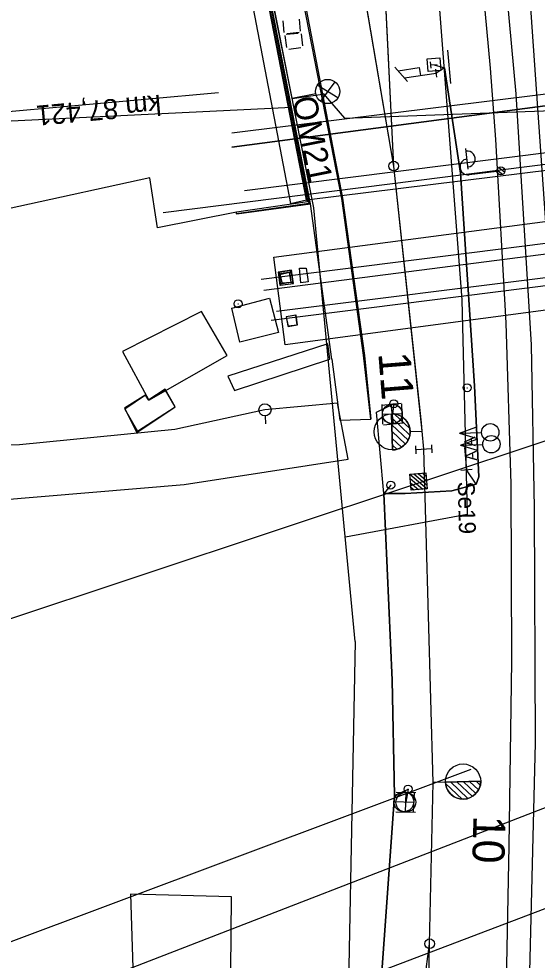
# Model space of a CAD drawing. Extents: x -545736 to -544888, y -1122892 to -1119128.
# Drawn here: x -545155.5 to -545123.2, y -1122403 to -1122344.3 of the extents above; entities that cross this region are included whole.
import ezdxf

# ---------------------------------------------------------------- set-up
doc = ezdxf.new("R2010")
doc.units = 0
for name, color, linetype in [('osvětlené plochy-hodnota-obrys', 7, 'Continuous'), ('Vrstva 1', 7, 'Continuous'), ('Vrstva 1 - Koleje', 7, 'Continuous'), ('Vrstva 10', 7, 'Continuous'), ('Vrstva 12', 7, 'Continuous'), ('Vrstva 16', 7, 'Continuous'), ('Vrstva 17', 7, 'Continuous'), ('Vrstva 17_ploty - zabradli', 7, 'Continuous'), ('Vrstva 18', 7, 'Continuous'), ('Vrstva 2', 7, 'Continuous'), ('Vrstva 25', 7, 'Continuous'), ('Vrstva 26', 7, 'Continuous'), ('Vrstva 27', 7, 'Continuous'), ('Vrstva 28 - zabzar', 7, 'Continuous'), ('Vrstva 3', 7, 'Continuous'), ('Vrstva 3 - Lisy - Pocitaci body', 7, 'Continuous'), ('Vrstva 31', 7, 'Continuous'), ('Vrstva 33 - prvky sdelzar', 7, 'Continuous'), ('Vrstva 35', 7, 'Continuous'), ('Vrstva 36', 7, 'Continuous'), ('Vrstva 4 - Teren - stezky - prechody - plochy', 7, 'Continuous'), ('Vrstva 41', 7, 'Continuous'), ('Vrstva 44', 7, 'Continuous'), ('Vrstva 45', 7, 'Continuous'), ('Vrstva 47', 7, 'Continuous'), ('Vrstva 50', 7, 'Continuous'), ('Vrstva 51', 7, 'Continuous'), ('Vrstva 6 - Navesti', 7, 'Continuous'), ('Vrstva 63', 7, 'Continuous')]:
    doc.layers.add(name, color=color, linetype=linetype)

msp = doc.modelspace()

# ---------------------------------------------------------------- linework, layer by layer
at = {"layer": 'osvětlené plochy-hodnota-obrys'}
for points in [[(-545137.063, -1122356.063), (-545144.58, -1122318.121)], [(-545132.033, -1122317.745), (-545129.589, -1122339.107), (-545127.859, -1122361.8), (-545127.515, -1122375.18), (-545135.106, -1122376.599)], [(-545134.488, -1122383.09), (-545137.063, -1122356.063)], [(-545134.488, -1122383.09), (-545138.436, -1122585.69), (-545142.696, -1122618.23), (-545150.566, -1122647.812), (-545144.37, -1122649.678)]]:
    msp.add_lwpolyline(points, dxfattribs=at)
at = {"layer": 'Vrstva 1'}
for p, q in [((-545132.094, -1122353.46), (-545132.798, -1122339.077)), ((-545132.029, -1122418.333), (-545129.856, -1122401.944))]:
    msp.add_line(p, q, dxfattribs=at)
for points in [[(-545130.32, -1122369.98), (-545130.359, -1122369.476), (-545132.094, -1122353.46), (-545134.616, -1122338.575)], [(-545129.646, -1122391.884), (-545130.225, -1122371.118), (-545130.32, -1122369.98)], [(-545130.199, -1122418.401), (-545129.856, -1122401.944), (-545129.646, -1122391.884)]]:
    msp.add_lwpolyline(points, dxfattribs=at)
at = {"layer": 'Vrstva 1 - Koleje'}
msp.add_lwpolyline([(-545134.062, -1122292.506), (-545132.157, -1122302.353), (-545130.539, -1122311.354), (-545129.539, -1122317.584), (-545128.265, -1122326.608), (-545127.089, -1122336.554), (-545126.08, -1122347.356), (-545125.746, -1122351.798), (-545125.108, -1122363.224), (-545124.804, -1122373.284), (-545124.747, -1122384.324), (-545124.929, -1122395.843), (-545125.151, -1122407.535)], dxfattribs=at)
at = {"layer": 'Vrstva 10'}
for p, q in [((-545131.232, -1122348.183), (-545132.024, -1122347.291)), ((-545129.403, -1122347.907), (-545129.477, -1122347.413)), ((-545131.418, -1122347.958), (-545129.44, -1122347.66)), ((-545159.319, -1122350.351), (-545143.019, -1122348.883))]:
    msp.add_line(p, q, dxfattribs=at)
msp.add_lwpolyline([(-545131.814, -1122347.512), (-545130.503, -1122347.315), (-545130.429, -1122347.809)], dxfattribs=at)
at = {"layer": 'Vrstva 12'}
msp.add_lwpolyline([(-545142.443, -1122366.563), (-545142.027, -1122367.443), (-545136.068, -1122365.499), (-545136.202, -1122364.543)], close=True, dxfattribs=at)
at = {"layer": 'Vrstva 16'}
for points in [[(-545142.381, -1122319.151), (-545142.297, -1122319.083), (-545138.795, -1122337.17), (-545135.283, -1122355.47), (-545133.921, -1122365.261), (-545133.526, -1122369.231)], [(-545135.952, -1122365.507), (-545135.449, -1122369.3), (-545133.526, -1122369.231), (-545133.974, -1122365.248), (-545135.326, -1122355.49), (-545138.872, -1122337.255), (-545142.381, -1122319.151)], [(-545135.952, -1122365.507), (-545137.276, -1122355.81), (-545140.873, -1122337.475), (-545144.346, -1122319.566)]]:
    msp.add_lwpolyline(points, dxfattribs=at)
msp.add_lwpolyline([(-545148.504, -1122398.846), (-545148.13, -1122410.674), (-545142.311, -1122410.518), (-545142.214, -1122399.014)], close=True, dxfattribs=at)
at = {"layer": 'Vrstva 17'}
for points in [[(-545142.182, -1122352.291), (-545108.956, -1122347.906), (-545069.185, -1122342.677)], [(-545146.453, -1122356.36), (-545095.539, -1122349.904), (-545067.281, -1122346.288)]]:
    msp.add_lwpolyline(points, dxfattribs=at)
at = {"layer": 'Vrstva 17_ploty - zabradli'}
msp.add_lwpolyline([(-545128.535, -1122348.312), (-545128.726, -1122346.226)], dxfattribs=at)
at = {"layer": 'Vrstva 18'}
for p, q in [((-545137.533, -1122355.554), (-545144.484, -1122319.672)), ((-545137.533, -1122355.554), (-545144.484, -1122319.672)), ((-545138.176, -1122362.762), (-545138.204, -1122362.753)), ((-545138.792, -1122362.856), (-545138.795, -1122362.854)), ((-545138.096, -1122363.361), (-545138.113, -1122363.348)), ((-545138.697, -1122363.424), (-545138.676, -1122363.454))]:
    msp.add_line(p, q, dxfattribs=at)
for points in [[(-545138.528, -1122355.794), (-545137.533, -1122355.554), (-545137.478, -1122355.684), (-545140.981, -1122337.553), (-545144.461, -1122319.602), (-545144.484, -1122319.672), (-545145.417, -1122319.736)], [(-545138.864, -1122364.602), (-545139.575, -1122359.146), (-545057.446, -1122348.339), (-545056.693, -1122353.666)], [(-545139.192, -1122360.883), (-545138.338, -1122360.776), (-545138.464, -1122359.943), (-545139.289, -1122360.08)], [(-545139.156, -1122360.879), (-545138.356, -1122360.782), (-545138.493, -1122359.991), (-545139.263, -1122360.072)], [(-545139.054, -1122360.774), (-545138.492, -1122360.687), (-545138.591, -1122360.09), (-545139.191, -1122360.236)], [(-545139.071, -1122360.749), (-545138.478, -1122360.692), (-545138.567, -1122360.088), (-545139.185, -1122360.161)], [(-545138.676, -1122363.454), (-545138.113, -1122363.348), (-545138.204, -1122362.753), (-545138.795, -1122362.854)], [(-545138.697, -1122363.424), (-545138.096, -1122363.361), (-545138.176, -1122362.762), (-545138.792, -1122362.856)]]:
    msp.add_lwpolyline(points, close=True, dxfattribs=at)
for points in [[(-545144.461, -1122319.602), (-545144.364, -1122319.571), (-545140.907, -1122337.513), (-545137.375, -1122355.784), (-545141.887, -1122356.444), (-545141.9, -1122356.335)], [(-545141.887, -1122356.444), (-545141.881, -1122356.447), (-545137.276, -1122355.81), (-545140.873, -1122337.475), (-545144.346, -1122319.566), (-545144.364, -1122319.571)], [(-545138.528, -1122355.794), (-545137.533, -1122355.554), (-545112.497, -1122352.474), (-545110.835, -1122352.205), (-545085.711, -1122348.956), (-545084.008, -1122348.662), (-545059.035, -1122345.367), (-545058.23, -1122345.269)], [(-545137.478, -1122355.684), (-545141.9, -1122356.335), (-545146.822, -1122357.314), (-545147.304, -1122354.194), (-545188.127, -1122363.127)], [(-545139.289, -1122360.08), (-545139.263, -1122360.072), (-545139.185, -1122360.161), (-545139.191, -1122360.236)], [(-545138.464, -1122359.943), (-545138.493, -1122359.991), (-545138.567, -1122360.088), (-545138.591, -1122360.09)], [(-545139.192, -1122360.883), (-545139.156, -1122360.879), (-545139.071, -1122360.749), (-545139.054, -1122360.774)], [(-545138.338, -1122360.776), (-545138.356, -1122360.782), (-545138.478, -1122360.692), (-545138.492, -1122360.687)]]:
    msp.add_lwpolyline(points, dxfattribs=at)
at = {"layer": 'Vrstva 2'}
for p, q in [((-545132.094, -1122353.46), (-545134.616, -1122338.575)), ((-545132.226, -1122368.908), (-545132.163, -1122371.157)), ((-545132.163, -1122371.157), (-545132.226, -1122368.908)), ((-545131.09, -1122370.232), (-545132.218, -1122369.165)), ((-545131.091, -1122369.818), (-545132.04, -1122368.921)), ((-545131.196, -1122370.545), (-545132.207, -1122369.588)), ((-545131.369, -1122370.793), (-545132.195, -1122370.013)), ((-545131.603, -1122370.986), (-545132.183, -1122370.437)), ((-545131.07, -1122370.001), (-545130.32, -1122369.98)), ((-545131.902, -1122371.116), (-545132.171, -1122370.861)), ((-545128.875, -1122391.86), (-545129.646, -1122391.884)), ((-545128.875, -1122391.86), (-545126.68, -1122391.8)), ((-545126.68, -1122391.8), (-545128.875, -1122391.861)), ((-545128.875, -1122391.861), (-545128.875, -1122391.86)), ((-545128.866, -1122391.945), (-545127.832, -1122392.924)), ((-545128.556, -1122391.851), (-545127.467, -1122392.881)), ((-545128.159, -1122391.84), (-545127.191, -1122392.756)), ((-545127.761, -1122391.83), (-545126.974, -1122392.574)), ((-545127.363, -1122391.819), (-545126.81, -1122392.342)), ((-545126.965, -1122391.808), (-545126.705, -1122392.053)), ((-545132.029, -1122418.333), (-545129.856, -1122401.944))]:
    msp.add_line(p, q, dxfattribs=at)
for points in [[(-545130.32, -1122369.98), (-545132.094, -1122353.46), (-545132.798, -1122339.077)], [(-545130.199, -1122418.401), (-545129.856, -1122401.944), (-545129.646, -1122391.884)]]:
    msp.add_lwpolyline(points, dxfattribs=at)
for centre, radius in [((-545132.094, -1122353.46), 0.3), ((-545132.194, -1122370.032), 1.125), ((-545127.771, -1122391.831), 1.097), ((-545129.856, -1122401.944), 0.3)]:
    msp.add_circle(centre, radius, dxfattribs=at)
for centre, radius, start, end in [((-545132.194, -1122370.032), 1.125, 271.59711, 91.59711), ((-545127.777, -1122391.83), 1.098, 181.61669, 1.57754)]:
    msp.add_arc(centre, radius, start, end, dxfattribs=at)
at = {"layer": 'Vrstva 25'}
for p, q in [((-545135.571, -1122349.21), (-545136.858, -1122348.424)), ((-545135.754, -1122348.211), (-545136.662, -1122349.415)), ((-545136.95, -1122348.956), (-545138.421, -1122349.25)), ((-545127.446, -1122353.661), (-545127.61, -1122352.372)), ((-545125.666, -1122353.789), (-545127.402, -1122354.008)), ((-545125.316, -1122353.985), (-545125.663, -1122353.715)), ((-545125.186, -1122353.848), (-545125.564, -1122353.555)), ((-545141.814, -1122362.046), (-545141.764, -1122362.046))]:
    msp.add_line(p, q, dxfattribs=at)
for centre, radius in [((-545136.21, -1122348.811), 0.754), ((-545125.418, -1122353.757), 0.25), ((-545125.418, -1122353.757), 0.25), ((-545141.789, -1122362.046), 0.25)]:
    msp.add_circle(centre, radius, dxfattribs=at)
for centre, start, end in [((-545127.522, -1122353.016), 276.52408, 97.92923), ((-545127.465, -1122353.513), 97.22666, 277.22666)]:
    msp.add_arc(centre, 0.5, start, end, dxfattribs=at)
at = {"layer": 'Vrstva 26'}
for points in [[(-545138.421, -1122349.25), (-545136.535, -1122348.982), (-545136.49, -1122348.936), (-545135.156, -1122350.476), (-545116.566, -1122349.778), (-545113.558, -1122346.556), (-545113.824, -1122345.197), (-545115.992, -1122334.214), (-545116.117, -1122333.082), (-545117.973, -1122323.569), (-545118.056, -1122323.141), (-545117.97, -1122322.694)], [(-545138.421, -1122349.25), (-545140.888, -1122336.898), (-545142.982, -1122326.019)], [(-545135.156, -1122350.476), (-545116.566, -1122349.778)]]:
    msp.add_lwpolyline(points, dxfattribs=at)
at = {"layer": 'Vrstva 27'}
for p, q in [((-545132.087, -1122368.305), (-545132.093, -1122368.255)), ((-545132.278, -1122373.375), (-545132.282, -1122373.325)), ((-545131.201, -1122392.325), (-545131.199, -1122392.275))]:
    msp.add_line(p, q, dxfattribs=at)
for centre in [(-545132.09, -1122368.28), (-545132.28, -1122373.35), (-545131.2, -1122392.3)]:
    msp.add_circle(centre, 0.25, dxfattribs=at)
at = {"layer": 'Vrstva 28 - zabzar'}
msp.add_line((-545132.28, -1122373.35), (-545132.72, -1122373.87), dxfattribs=at)
for points in [[(-545126.95, -1122373.3), (-545126.8, -1122372.84), (-545127.07, -1122367.16), (-545127.93, -1122353.9), (-545128.92, -1122347.33), (-545129.44, -1122347.66)], [(-545133.16, -1122368.81), (-545132.09, -1122368.28), (-545132.18, -1122368.91)], [(-545137.46, -1122434.53), (-545136.39, -1122433), (-545135.58, -1122426.07), (-545134.79, -1122420.15), (-545133.02, -1122406.31), (-545132.05, -1122392.7), (-545132.2, -1122385.52), (-545132.72, -1122373.87), (-545132.94, -1122371.34), (-545133.16, -1122368.81)], [(-545132.72, -1122373.87), (-545131.38, -1122373.88), (-545128.47, -1122373.7), (-545126.95, -1122373.3), (-545127.56, -1122372.39)], [(-545132.05, -1122392.7), (-545131.2, -1122392.3), (-545131.34, -1122393.12)]]:
    msp.add_lwpolyline(points, dxfattribs=at)
at = {"layer": 'Vrstva 3'}
for p, q in [((-545132.775, -1122369.555), (-545132.817, -1122368.323)), ((-545131.543, -1122369.513), (-545131.585, -1122368.281)), ((-545131.564, -1122368.897), (-545132.796, -1122368.939)), ((-545128, -1122370.111), (-545126.975, -1122369.737)), ((-545128, -1122370.111), (-545126.621, -1122370.072)), ((-545128, -1122370.111), (-545126.956, -1122370.427)), ((-545130.739, -1122370.898), (-545130.71, -1122371.397)), ((-545129.74, -1122370.839), (-545129.711, -1122371.338)), ((-545127.931, -1122370.853), (-545126.906, -1122370.479)), ((-545127.931, -1122370.853), (-545126.552, -1122370.814)), ((-545127.931, -1122370.853), (-545126.887, -1122371.169)), ((-545129.726, -1122371.089), (-545130.724, -1122371.147)), ((-545132.055, -1122392.454), (-545132.11, -1122393.685)), ((-545130.824, -1122392.509), (-545130.879, -1122393.74)), ((-545132.082, -1122393.069), (-545130.852, -1122393.125))]:
    msp.add_line(p, q, dxfattribs=at)
for centre, radius in [((-545132.182, -1122368.919), 0.616), ((-545126.078, -1122370.059), 0.542), ((-545126.009, -1122370.801), 0.542), ((-545131.465, -1122393.096), 0.616)]:
    msp.add_circle(centre, radius, dxfattribs=at)
at = {"layer": 'Vrstva 3 - Lisy - Pocitaci body'}
for p, q in [((-545132.858, -1122368.363), (-545131.633, -1122368.232)), ((-545132.114, -1122369.522), (-545132.246, -1122368.298)), ((-545132.727, -1122369.588), (-545131.502, -1122369.457)), ((-545131.098, -1122372.675), (-545130.018, -1122373.588)), ((-545130.834, -1122372.653), (-545130.04, -1122373.324)), ((-545130.569, -1122372.631), (-545130.063, -1122373.06)), ((-545130.305, -1122372.609), (-545130.085, -1122372.796)), ((-545131.076, -1122372.939), (-545130.282, -1122373.61)), ((-545131.054, -1122373.204), (-545130.547, -1122373.632)), ((-545131.032, -1122373.468), (-545130.811, -1122373.654)), ((-545131.943, -1122392.491), (-545130.711, -1122392.517)), ((-545131.353, -1122393.736), (-545131.327, -1122392.504)), ((-545131.969, -1122393.723), (-545130.737, -1122393.749))]:
    msp.add_line(p, q, dxfattribs=at)
msp.add_lwpolyline([(-545130.102, -1122372.592), (-545130.018, -1122373.588), (-545131.015, -1122373.671), (-545131.098, -1122372.675)], close=True, dxfattribs=at)
for centre in [(-545132.181, -1122368.908), (-545131.341, -1122393.118)]:
    msp.add_circle(centre, 0.616, dxfattribs=at)
at = {"layer": 'Vrstva 31'}
msp.add_lwpolyline([(-545129.58, -1122347.14), (-545128.92, -1122347.33), (-545127.93, -1122353.9), (-545127.07, -1122367.16), (-545126.8, -1122372.84), (-545126.95, -1122373.3), (-545128.47, -1122373.7), (-545131.38, -1122373.88), (-545132.72, -1122373.87), (-545132.2, -1122385.52), (-545132.05, -1122392.7), (-545133.02, -1122406.31), (-545134.79, -1122420.15), (-545135.58, -1122426.07), (-545136.39, -1122433), (-545137.46, -1122434.53)], dxfattribs=at)
at = {"layer": 'Vrstva 33 - prvky sdelzar'}
for p, q in [((-545129.763, -1122347.356), (-545129.796, -1122346.957)), ((-545129.779, -1122347.157), (-545129.381, -1122347.123))]:
    msp.add_line(p, q, dxfattribs=at)
msp.add_lwpolyline([(-545129.945, -1122347.572), (-545130.012, -1122346.775), (-545129.215, -1122346.708), (-545129.148, -1122347.505), (-545129.945, -1122347.572)], dxfattribs=at)
at = {"layer": 'Vrstva 35'}
msp.add_line((-545131.38, -1122373.88), (-545128.47, -1122373.7), dxfattribs=at)
at = {"layer": 'Vrstva 36'}
msp.add_line((-545140.104, -1122369.039), (-545140.082, -1122369.539), dxfattribs=at)
msp.add_lwpolyline([(-545137.436, -1122360.686), (-545137.889, -1122360.729), (-545137.964, -1122359.831), (-545137.55, -1122359.826)], close=True, dxfattribs=at)
msp.add_circle((-545140.12, -1122368.661), 0.378, dxfattribs=at)
at = {"layer": 'Vrstva 4 - Teren - stezky - prechody - plochy'}
for points in [[(-545123.517, -1122364.601), (-545124.466, -1122348.964), (-545125.458, -1122338.104), (-545127.29, -1122323.298), (-545126.412, -1122315.029), (-545125.745, -1122313.441), (-545127.424, -1122298.636), (-545130.054, -1122282.825), (-545134.787, -1122257.879), (-545137.203, -1122247.21), (-545137.508, -1122245.363), (-545138.109, -1122242.449), (-545138.41, -1122240.724), (-545136.355, -1122240.354)], [(-545125.7, -1122490.242), (-545125.396, -1122473.121), (-545124.781, -1122448.925), (-545124.353, -1122434.513), (-545123.741, -1122408.723), (-545123.267, -1122389.415), (-545123.323, -1122374.79), (-545123.517, -1122364.601)]]:
    msp.add_lwpolyline(points, dxfattribs=at)
at = {"layer": 'Vrstva 41'}
for p, q in [((-545138.931, -1122345.142), (-545138.994, -1122344.395)), ((-545137.997, -1122344.31), (-545137.934, -1122345.057)), ((-545138.048, -1122345.193), (-545138.795, -1122345.256)), ((-545138.742, -1122345.189), (-545137.997, -1122345.102)), ((-545138.764, -1122346.073), (-545138.851, -1122345.328)), ((-545137.858, -1122345.211), (-545137.771, -1122345.956)), ((-545137.88, -1122346.095), (-545138.625, -1122346.182))]:
    msp.add_line(p, q, dxfattribs=at)
at = {"layer": 'Vrstva 44'}
msp.add_lwpolyline([(-545122.135, -1122363.813), (-545125.431, -1122316.509), (-545125.432, -1122316.481), (-545125.415, -1122316.517), (-545119.824, -1122316.115), (-545119.782, -1122316.126), (-545119.825, -1122316.085), (-545120.793, -1122305.847), (-545120.773, -1122305.736)], dxfattribs=at)
at = {"layer": 'Vrstva 45'}
for p, q in [((-545139.725, -1122363.061), (-545055.162, -1122352.371)), ((-545066.435, -1122353.383), (-545139.403, -1122362.517))]:
    msp.add_line(p, q, dxfattribs=at)
for points in [[(-545067.011, -1122350.877), (-545109.509, -1122356.617), (-545140.355, -1122360.541)], [(-545140.195, -1122361.189), (-545095.329, -1122355.411), (-545066.921, -1122351.57)]]:
    msp.add_lwpolyline(points, dxfattribs=at)
at = {"layer": 'Vrstva 47'}
for points in [[(-545139.846, -1122361.703), (-545139.27, -1122363.843), (-545141.692, -1122364.436), (-545142.183, -1122362.315)], [(-545142.471, -1122365.274), (-545144.077, -1122362.535), (-545149.007, -1122365.018), (-545147.36, -1122368.063)], [(-545145.71, -1122368.468), (-545146.337, -1122367.359), (-545147.358, -1122368.036), (-545147.542, -1122367.726), (-545148.875, -1122368.551), (-545148.108, -1122370.071)], [(-545145.71, -1122368.468), (-545146.32, -1122367.438), (-545147.368, -1122368.039), (-545147.567, -1122367.745), (-545148.847, -1122368.613), (-545148.069, -1122369.981)]]:
    msp.add_lwpolyline(points, close=True, dxfattribs=at)
at = {"layer": 'Vrstva 50'}
msp.add_line((-545127.543, -1122367.278), (-545127.493, -1122367.278), dxfattribs=at)
msp.add_circle((-545127.518, -1122367.278), 0.25, dxfattribs=at)
at = {"layer": 'Vrstva 51'}
for points in [[(-545142.192, -1122351.396), (-545103.221, -1122346.54), (-545069.351, -1122341.978)], [(-545069.185, -1122342.677), (-545108.956, -1122347.906), (-545142.182, -1122352.291)], [(-545141.389, -1122354.973), (-545102.76, -1122350.13), (-545068.364, -1122345.407)], [(-545166.994, -1122374.603), (-545156.815, -1122374.295), (-545145.15, -1122373.304), (-545134.936, -1122371.732), (-545135.608, -1122368.241), (-545140.12, -1122368.661), (-545145.742, -1122369.884), (-545155.406, -1122370.831), (-545165.955, -1122370.986)]]:
    msp.add_lwpolyline(points, dxfattribs=at)
at = {"layer": 'Vrstva 6 - Navesti'}
for p, q in [((-545127.675, -1122371.009), (-545127.56, -1122372.39)), ((-545127.909, -1122372.419), (-545127.211, -1122372.361))]:
    msp.add_line(p, q, dxfattribs=at)
at = {"layer": 'Vrstva 63'}
for p, q in [((-545138.445, -1122349.808), (-545167.878, -1122351.25)), ((-545110.406, -1122366.535), (-545184.038, -1122391.02)), ((-545127.289, -1122391.077), (-545180.147, -1122410.901)), ((-545117.157, -1122391.345), (-545179.271, -1122415.379)), ((-545105.11, -1122393.061), (-545178.191, -1122420.898))]:
    msp.add_line(p, q, dxfattribs=at)

# ---------------------------------------------------------------- texts
at = {"layer": 'Vrstva 10'}
msp.add_text('km 87,421', height=1.25, rotation=185.14602, dxfattribs=at).set_placement((-545146.645, -1122349.004))
at = {"layer": 'Vrstva 2'}
for s, rotation, p in [('11', 274.58453, (-545133.057, -1122365.135)), ('10', 268.59325, (-545127.124, -1122393.941))]:
    msp.add_text(s, height=2, rotation=rotation, dxfattribs=at).set_placement(p)
at = {"layer": 'Vrstva 25'}
msp.add_text('OM21', height=1.5, rotation=281.29477, dxfattribs=at).set_placement((-545138.421, -1122349.25))
at = {"layer": 'Vrstva 6 - Navesti'}
for s, height, rotation, p in [('  A A ', 0.7, 94.77198, (-545126.862, -1122372.332)), ('Se19', 1.05, 271.59711, (-545128.11, -1122373.139))]:
    msp.add_text(s, height=height, rotation=rotation, dxfattribs=at).set_placement(p)

doc.saveas('drawing.dxf')
